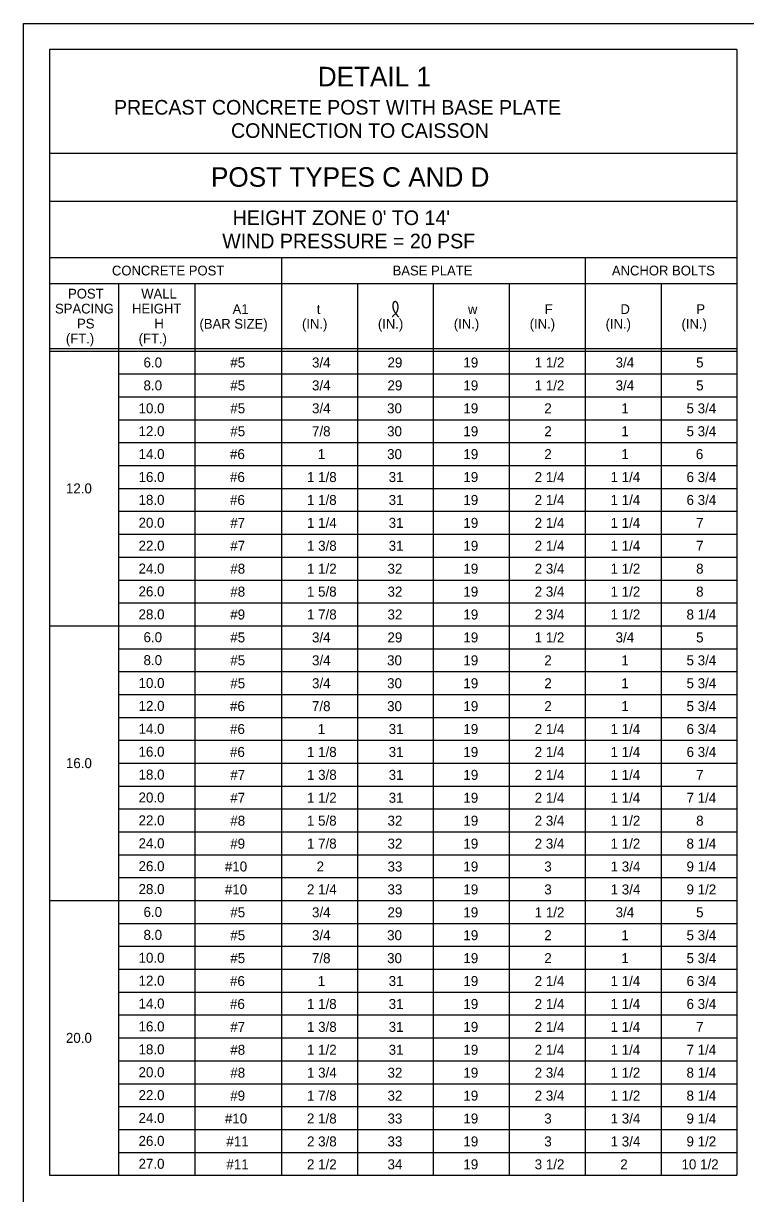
# Model space of a CAD drawing. Extents: x 3351 to 8430, y -3586 to 1457.
# Drawn here: x 6324.3 to 6546.3, y -397.1 to -37.3 of the extents above; entities that cross this region are included whole.
import ezdxf

# ---------------------------------------------------------------- set-up
doc = ezdxf.new("R2010")
doc.units = 0
doc.layers.add('1', color=7, linetype='Continuous')
doc.layers.add('2', color=7, linetype='Continuous')

msp = doc.modelspace()

# ---------------------------------------------------------------- linework, layer by layer
at = {"layer": '1'}
for p, q in [((6332.34, -45.31), (6332.34, -391.5)), ((6543.68, -45.31), (6332.34, -45.31)), ((6543.68, -45.31), (6543.68, -391.5)), ((6543.68, -77.31), (6332.34, -77.31)), ((6332.34, -92.01), (6543.68, -92.01)), ((6332.34, -109.31), (6543.68, -109.31)), ((6332.34, -109.31), (6400.34, -109.31)), ((6403.68, -109.31), (6403.68, -391.5)), ((6497.01, -109.31), (6497.01, -391.5)), ((6332.34, -117.31), (6543.68, -117.31)), ((6353.68, -391.5), (6353.68, -117.31)), ((6377.01, -117.31), (6377.01, -391.5)), ((6427.01, -117.31), (6427.01, -391.5)), ((6450.34, -117.31), (6450.34, -391.5)), ((6473.68, -117.31), (6473.68, -391.5)), ((6520.34, -117.31), (6520.34, -391.5)), ((6332.34, -137.31), (6543.68, -137.31)), ((6332.34, -138.06), (6543.68, -138.06)), ((6390.34, -141.58), (6390.34, -141.58)), ((6415.34, -141.58), (6415.34, -141.58)), ((6438.68, -141.58), (6438.68, -141.58)), ((6462.01, -141.58), (6462.01, -141.58)), ((6485.34, -141.58), (6485.34, -141.58)), ((6508.68, -141.58), (6508.68, -141.58)), ((6532.01, -141.58), (6532.01, -141.58)), ((6353.68, -145.1), (6543.68, -145.1)), ((6353.68, -152.14), (6543.68, -152.14)), ((6353.68, -159.18), (6543.68, -159.18)), ((6353.68, -166.22), (6543.68, -166.22)), ((6353.68, -173.26), (6543.68, -173.26)), ((6353.68, -180.3), (6543.68, -180.3)), ((6353.68, -187.34), (6543.68, -187.34)), ((6353.68, -194.38), (6543.68, -194.38)), ((6353.68, -201.42), (6543.68, -201.42)), ((6353.68, -208.46), (6543.68, -208.46)), ((6353.68, -215.5), (6543.68, -215.5)), ((6332.34, -222.54), (6543.68, -222.54)), ((6390.34, -226.06), (6390.34, -226.06)), ((6415.34, -226.06), (6415.34, -226.06)), ((6438.68, -226.06), (6438.68, -226.06)), ((6462.01, -226.06), (6462.01, -226.06)), ((6485.34, -226.06), (6485.34, -226.06)), ((6508.68, -226.06), (6508.68, -226.06)), ((6532.01, -226.06), (6532.01, -226.06)), ((6353.68, -229.58), (6543.68, -229.58)), ((6353.68, -236.62), (6543.68, -236.62)), ((6353.68, -243.66), (6543.68, -243.66)), ((6353.68, -250.7), (6543.68, -250.7)), ((6353.68, -257.74), (6543.68, -257.74)), ((6353.68, -264.78), (6543.68, -264.78)), ((6353.68, -271.82), (6543.68, -271.82)), ((6353.68, -278.86), (6543.68, -278.86)), ((6353.68, -285.9), (6543.68, -285.9)), ((6353.68, -292.94), (6543.68, -292.94)), ((6353.68, -299.98), (6543.68, -299.98)), ((6332.34, -307.02), (6543.68, -307.02)), ((6390.34, -310.54), (6390.34, -310.54)), ((6415.34, -310.54), (6415.34, -310.54)), ((6438.68, -310.54), (6438.68, -310.54)), ((6462.01, -310.54), (6462.01, -310.54)), ((6485.34, -310.54), (6485.34, -310.54)), ((6508.68, -310.54), (6508.68, -310.54)), ((6532.01, -310.54), (6532.01, -310.54)), ((6353.68, -314.06), (6543.68, -314.06)), ((6353.68, -314.06), (6543.68, -314.06)), ((6353.68, -321.1), (6543.68, -321.1)), ((6353.68, -328.14), (6543.68, -328.14)), ((6353.68, -335.18), (6543.68, -335.18)), ((6353.68, -342.22), (6543.68, -342.22)), ((6353.68, -349.26), (6543.68, -349.26)), ((6353.68, -356.3), (6543.68, -356.3)), ((6353.68, -363.34), (6543.68, -363.34)), ((6353.68, -370.38), (6543.68, -370.38)), ((6353.68, -377.42), (6543.68, -377.42)), ((6353.68, -384.46), (6543.68, -384.46)), ((6332.34, -391.5), (6543.68, -391.5))]:
    msp.add_line(p, q, dxfattribs=at)
msp.add_spline([(6437.73, -127.48), (6437.94, -127.31), (6438.06, -127.18), (6438.26, -126.98), (6438.42, -126.82), (6438.7, -126.61), (6438.9, -126.35), (6439.08, -126.16), (6439.2, -125.93), (6439.3, -125.68), (6439.38, -125.44), (6439.46, -125.21), (6439.49, -125.02), (6439.52, -124.77), (6439.54, -124.55), (6439.52, -124.3), (6439.48, -124.05), (6439.43, -123.81), (6439.37, -123.58), (6439.28, -123.35), (6439.21, -123.22), (6439.11, -123.12), (6439.02, -123.02), (6438.92, -122.94), (6438.81, -122.88), (6438.72, -122.85), (6438.56, -122.85), (6438.46, -122.88), (6438.31, -122.93), (6438.22, -123.01), (6438.16, -123.1), (6438.09, -123.22), (6438.02, -123.33), (6437.98, -123.47), (6437.95, -123.58), (6437.91, -123.82), (6437.89, -123.99), (6437.91, -124.18), (6437.91, -124.38), (6437.95, -124.66), (6437.97, -124.89), (6438.01, -125.06), (6438.08, -125.28), (6438.18, -125.5), (6438.28, -125.7), (6438.37, -125.9), (6438.49, -126.12), (6438.69, -126.3), (6438.81, -126.51), (6438.94, -126.67), (6439.05, -126.85), (6439.2, -127.02), (6439.33, -127.19), (6439.44, -127.3), (6439.55, -127.43), (6439.66, -127.6)], degree=3, dxfattribs=at)
at = {"layer": '2'}
for p, q in [((6324.34, -601.31), (6324.34, -37.31)), ((6324.34, -37.31), (7110.34, -37.31))]:
    msp.add_line(p, q, dxfattribs=at)

# ---------------------------------------------------------------- texts
at = {"layer": '1'}
for s, height, p in [('DETAIL 1', 6, (6414.84, -56.66)), ('PRECAST CONCRETE POST WITH BASE PLATE', 4.5, (6352.19, -65.36)), ('CONNECTION TO CAISSON', 4.5, (6388.17, -72.52)), ('POST TYPES C AND D', 6, (6382.01, -87.54)), ("HEIGHT ZONE 0' TO 14'", 4.5, (6388.66, -99.32)), ('WIND PRESSURE = 20 PSF', 4.5, (6385.47, -106.48)), ('CONCRETE POST', 3, (6351.55, -114.81)), ('BASE PLATE', 3, (6437.84, -114.81)), ('ANCHOR BOLTS', 3, (6505.24, -114.81)), ('POST', 3, (6338.07, -121.91)), ('WALL', 3, (6360.56, -121.91)), ('SPACING', 3, (6334.07, -126.51)), ('HEIGHT', 3, (6357.73, -126.51)), ('A1', 3, (6388.64, -126.67)), ('t', 3, (6414.51, -126.67)), ('w', 3, (6460.99, -126.67)), ('F', 3, (6484.6, -126.67)), ('D', 3, (6507.87, -126.67)), ('P', 3, (6531.2, -126.67)), ('PS', 3, (6340.83, -131.11)), ('H', 3, (6364.61, -131.11)), ('(BAR SIZE)', 3, (6378.47, -131.17)), ('(IN.)', 3, (6409.98, -131.17)), ('(IN.)', 3, (6433.31, -131.17)), ('(IN.)', 3, (6456.65, -131.17)), ('(IN.)', 3, (6479.98, -131.17)), ('(IN.)', 3, (6503.31, -131.17)), ('(IN.)', 3, (6526.65, -131.17)), ('(FT.)', 3, (6337.4, -135.71)), ('(FT.)', 3, (6359.76, -135.71)), ('6.0', 3.07, (6361.26, -143.11)), ('#5', 3.07, (6387.94, -143.11)), ('3/4', 3.07, (6413.06, -143.11)), ('29', 3.07, (6436.26, -143.11)), ('19', 3.07, (6459.59, -143.11)), ('1 1/2', 3.07, (6481.51, -143.11)), ('3/4', 3.07, (6506.39, -143.11)), ('5', 3.07, (6531.14, -143.11)), ('8.0', 3.07, (6361.26, -150.15)), ('#5', 3.07, (6387.94, -150.16)), ('3/4', 3.07, (6413.06, -150.16)), ('29', 3.07, (6436.26, -150.16)), ('19', 3.07, (6459.59, -150.16)), ('1 1/2', 3.07, (6481.51, -150.16)), ('3/4', 3.07, (6506.39, -150.16)), ('5', 3.07, (6531.14, -150.16)), ('10.0', 3.07, (6359.73, -157.19)), ('#5', 3.07, (6387.94, -157.2)), ('3/4', 3.07, (6413.06, -157.2)), ('30', 3.07, (6436.14, -157.2)), ('19', 3.07, (6459.59, -157.2)), ('2', 3.07, (6484.47, -157.2)), ('1', 3.07, (6508.16, -157.2)), ('5 3/4', 3.07, (6528.19, -157.2)), ('12.0', 3.07, (6359.73, -164.23)), ('#5', 3.07, (6387.94, -164.25)), ('7/8', 3.07, (6413.05, -164.25)), ('30', 3.07, (6436.14, -164.25)), ('19', 3.07, (6459.59, -164.25)), ('2', 3.07, (6484.47, -164.25)), ('1', 3.07, (6508.16, -164.25)), ('5 3/4', 3.07, (6528.19, -164.25)), ('14.0', 3.07, (6359.73, -171.27)), ('#6', 3.07, (6387.85, -171.29)), ('1', 3.07, (6414.82, -171.29)), ('30', 3.07, (6436.14, -171.29)), ('19', 3.07, (6459.59, -171.29)), ('2', 3.07, (6484.47, -171.29)), ('1', 3.07, (6508.16, -171.29)), ('6', 3.07, (6531.05, -171.29)), ('16.0', 3.07, (6359.73, -178.31)), ('#6', 3.07, (6387.85, -178.34)), ('1 1/8', 3.07, (6411.51, -178.34)), ('31', 3.07, (6436.62, -178.34)), ('19', 3.07, (6459.59, -178.34)), ('2 1/4', 3.07, (6481.51, -178.34)), ('1 1/4', 3.07, (6504.84, -178.34)), ('6 3/4', 3.07, (6528.19, -178.34)), ('12.0', 3.07, (6337.4, -181.83)), ('18.0', 3.07, (6359.73, -185.35)), ('#6', 3.07, (6387.85, -185.38)), ('1 1/8', 3.07, (6411.51, -185.38)), ('31', 3.07, (6436.62, -185.38)), ('19', 3.07, (6459.59, -185.38)), ('2 1/4', 3.07, (6481.51, -185.38)), ('1 1/4', 3.07, (6504.84, -185.38)), ('6 3/4', 3.07, (6528.19, -185.38)), ('20.0', 3.07, (6359.73, -192.39)), ('#7', 3.07, (6387.94, -192.42)), ('1 1/4', 3.07, (6411.51, -192.42)), ('31', 3.07, (6436.62, -192.42)), ('19', 3.07, (6459.59, -192.42)), ('2 1/4', 3.07, (6481.51, -192.42)), ('1 1/4', 3.07, (6504.84, -192.42)), ('7', 3.07, (6531.14, -192.42)), ('22.0', 3.07, (6359.73, -199.43)), ('#7', 3.07, (6387.94, -199.47)), ('1 3/8', 3.07, (6411.52, -199.47)), ('31', 3.07, (6436.62, -199.47)), ('19', 3.07, (6459.59, -199.47)), ('2 1/4', 3.07, (6481.51, -199.47)), ('1 1/4', 3.07, (6504.84, -199.47)), ('7', 3.07, (6531.14, -199.47)), ('24.0', 3.07, (6359.73, -206.47)), ('#8', 3.07, (6387.94, -206.51)), ('1 1/2', 3.07, (6411.51, -206.51)), ('32', 3.07, (6436.27, -206.51)), ('19', 3.07, (6459.59, -206.51)), ('2 3/4', 3.07, (6481.52, -206.51)), ('1 1/2', 3.07, (6504.84, -206.51)), ('8', 3.07, (6531.14, -206.51)), ('26.0', 3.07, (6359.73, -213.51)), ('#8', 3.07, (6387.94, -213.56)), ('1 5/8', 3.07, (6411.5, -213.56)), ('32', 3.07, (6436.27, -213.56)), ('19', 3.07, (6459.59, -213.56)), ('2 3/4', 3.07, (6481.52, -213.56)), ('1 1/2', 3.07, (6504.84, -213.56)), ('8', 3.07, (6531.14, -213.56)), ('28.0', 3.07, (6359.73, -220.55)), ('#9', 3.07, (6387.92, -220.6)), ('1 7/8', 3.07, (6411.51, -220.6)), ('32', 3.07, (6436.27, -220.6)), ('19', 3.07, (6459.59, -220.6)), ('2 3/4', 3.07, (6481.52, -220.6)), ('1 1/2', 3.07, (6504.84, -220.6)), ('8 1/4', 3.07, (6528.18, -220.6)), ('6.0', 3.07, (6361.26, -227.59)), ('#5', 3.07, (6387.94, -227.65)), ('3/4', 3.07, (6413.06, -227.65)), ('29', 3.07, (6436.26, -227.65)), ('19', 3.07, (6459.59, -227.65)), ('1 1/2', 3.07, (6481.51, -227.65)), ('3/4', 3.07, (6506.39, -227.65)), ('5', 3.07, (6531.14, -227.65)), ('8.0', 3.07, (6361.26, -234.63)), ('#5', 3.07, (6387.94, -234.69)), ('3/4', 3.07, (6413.06, -234.69)), ('30', 3.07, (6436.14, -234.69)), ('19', 3.07, (6459.59, -234.69)), ('2', 3.07, (6484.47, -234.69)), ('1', 3.07, (6508.16, -234.69)), ('5 3/4', 3.07, (6528.19, -234.69)), ('10.0', 3.07, (6359.73, -241.67)), ('#5', 3.07, (6387.94, -241.74)), ('3/4', 3.07, (6413.06, -241.74)), ('30', 3.07, (6436.14, -241.74)), ('19', 3.07, (6459.59, -241.74)), ('2', 3.07, (6484.47, -241.74)), ('1', 3.07, (6508.16, -241.74)), ('5 3/4', 3.07, (6528.19, -241.74)), ('12.0', 3.07, (6359.73, -248.71)), ('#6', 3.07, (6387.85, -248.78)), ('7/8', 3.07, (6413.05, -248.78)), ('30', 3.07, (6436.14, -248.78)), ('19', 3.07, (6459.59, -248.78)), ('2', 3.07, (6484.47, -248.78)), ('1', 3.07, (6508.16, -248.78)), ('5 3/4', 3.07, (6528.19, -248.78)), ('14.0', 3.07, (6359.73, -255.75)), ('#6', 3.07, (6387.85, -255.82)), ('1', 3.07, (6414.82, -255.82)), ('31', 3.07, (6436.62, -255.82)), ('19', 3.07, (6459.59, -255.82)), ('2 1/4', 3.07, (6481.51, -255.82)), ('1 1/4', 3.07, (6504.84, -255.82)), ('6 3/4', 3.07, (6528.19, -255.82)), ('16.0', 3.07, (6359.73, -262.79)), ('#6', 3.07, (6387.85, -262.87)), ('1 1/8', 3.07, (6411.51, -262.87)), ('31', 3.07, (6436.62, -262.87)), ('19', 3.07, (6459.59, -262.87)), ('2 1/4', 3.07, (6481.51, -262.87)), ('1 1/4', 3.07, (6504.84, -262.87)), ('6 3/4', 3.07, (6528.19, -262.87)), ('16.0', 3.07, (6337.4, -266.31)), ('18.0', 3.07, (6359.73, -269.83)), ('#7', 3.07, (6387.94, -269.91)), ('1 3/8', 3.07, (6411.52, -269.91)), ('31', 3.07, (6436.62, -269.91)), ('19', 3.07, (6459.59, -269.91)), ('2 1/4', 3.07, (6481.51, -269.91)), ('1 1/4', 3.07, (6504.84, -269.91)), ('7', 3.07, (6531.14, -269.91)), ('20.0', 3.07, (6359.73, -276.87)), ('#7', 3.07, (6387.94, -276.96)), ('1 1/2', 3.07, (6411.51, -276.96)), ('31', 3.07, (6436.62, -276.96)), ('19', 3.07, (6459.59, -276.96)), ('2 1/4', 3.07, (6481.51, -276.96)), ('1 1/4', 3.07, (6504.84, -276.96)), ('7 1/4', 3.07, (6528.18, -276.96)), ('22.0', 3.07, (6359.73, -283.91)), ('#8', 3.07, (6387.94, -284)), ('1 5/8', 3.07, (6411.5, -284)), ('32', 3.07, (6436.27, -284)), ('19', 3.07, (6459.59, -284)), ('2 3/4', 3.07, (6481.52, -284)), ('1 1/2', 3.07, (6504.84, -284)), ('8', 3.07, (6531.14, -284)), ('24.0', 3.07, (6359.73, -290.95)), ('1 7/8', 3.07, (6411.51, -291.05)), ('2 3/4', 3.07, (6481.52, -291.05)), ('1 1/2', 3.07, (6504.84, -291.05)), ('8 1/4', 3.07, (6528.18, -291.05)), ('#9', 3.07, (6387.92, -291.05)), ('32', 3.07, (6436.27, -291.05)), ('19', 3.07, (6459.59, -291.05)), ('26.0', 3.07, (6359.73, -297.99)), ('#10', 3.07, (6386.27, -298.09)), ('2', 3.07, (6414.47, -298.09)), ('33', 3.07, (6436.27, -298.09)), ('19', 3.07, (6459.59, -298.09)), ('3', 3.07, (6484.47, -298.09)), ('1 3/4', 3.07, (6504.86, -298.09)), ('9 1/4', 3.07, (6528.18, -298.09)), ('28.0', 3.07, (6359.73, -305.03)), ('#10', 3.07, (6386.27, -305.14)), ('2 1/4', 3.07, (6411.51, -305.14)), ('33', 3.07, (6436.27, -305.14)), ('19', 3.07, (6459.59, -305.14)), ('3', 3.07, (6484.47, -305.14)), ('1 3/4', 3.07, (6504.86, -305.14)), ('9 1/2', 3.07, (6528.18, -305.14)), ('6.0', 3.07, (6361.26, -312.07)), ('#5', 3.07, (6387.94, -312.18)), ('3/4', 3.07, (6413.06, -312.18)), ('29', 3.07, (6436.26, -312.18)), ('19', 3.07, (6459.59, -312.18)), ('1 1/2', 3.07, (6481.51, -312.18)), ('3/4', 3.07, (6506.39, -312.18)), ('5', 3.07, (6531.14, -312.18)), ('8.0', 3.07, (6361.26, -319.11)), ('#5', 3.07, (6387.94, -319.22)), ('3/4', 3.07, (6413.06, -319.22)), ('30', 3.07, (6436.14, -319.22)), ('19', 3.07, (6459.59, -319.22)), ('2', 3.07, (6484.47, -319.22)), ('1', 3.07, (6508.16, -319.22)), ('5 3/4', 3.07, (6528.19, -319.22)), ('10.0', 3.07, (6359.73, -326.15)), ('#5', 3.07, (6387.94, -326.27)), ('7/8', 3.07, (6413.05, -326.27)), ('30', 3.07, (6436.14, -326.27)), ('19', 3.07, (6459.59, -326.27)), ('2', 3.07, (6484.47, -326.27)), ('1', 3.07, (6508.16, -326.27)), ('5 3/4', 3.07, (6528.19, -326.27)), ('12.0', 3.07, (6359.73, -333.19)), ('#6', 3.07, (6387.85, -333.31)), ('1', 3.07, (6414.82, -333.31)), ('31', 3.07, (6436.62, -333.31)), ('19', 3.07, (6459.59, -333.31)), ('2 1/4', 3.07, (6481.51, -333.31)), ('1 1/4', 3.07, (6504.84, -333.31)), ('6 3/4', 3.07, (6528.19, -333.31)), ('14.0', 3.07, (6359.73, -340.23)), ('#6', 3.07, (6387.85, -340.36)), ('1 1/8', 3.07, (6411.51, -340.36)), ('31', 3.07, (6436.62, -340.36)), ('19', 3.07, (6459.59, -340.36)), ('2 1/4', 3.07, (6481.51, -340.36)), ('1 1/4', 3.07, (6504.84, -340.36)), ('6 3/4', 3.07, (6528.19, -340.36)), ('16.0', 3.07, (6359.73, -347.27)), ('#7', 3.07, (6387.94, -347.4)), ('1 3/8', 3.07, (6411.52, -347.4)), ('31', 3.07, (6436.62, -347.4)), ('19', 3.07, (6459.59, -347.4)), ('2 1/4', 3.07, (6481.51, -347.4)), ('1 1/4', 3.07, (6504.84, -347.4)), ('7', 3.07, (6531.14, -347.4)), ('20.0', 3.07, (6337.4, -350.79)), ('18.0', 3.07, (6359.73, -354.31)), ('#8', 3.07, (6387.94, -354.45)), ('1 1/2', 3.07, (6411.51, -354.45)), ('31', 3.07, (6436.62, -354.45)), ('19', 3.07, (6459.59, -354.45)), ('2 1/4', 3.07, (6481.51, -354.45)), ('1 1/4', 3.07, (6504.84, -354.45)), ('7 1/4', 3.07, (6528.18, -354.45)), ('20.0', 3.07, (6359.73, -361.35)), ('#8', 3.07, (6387.94, -361.49)), ('1 3/4', 3.07, (6411.52, -361.49)), ('32', 3.07, (6436.27, -361.49)), ('19', 3.07, (6459.59, -361.49)), ('2 3/4', 3.07, (6481.52, -361.49)), ('1 1/2', 3.07, (6504.84, -361.49)), ('8 1/4', 3.07, (6528.18, -361.49)), ('22.0', 3.07, (6359.73, -368.39)), ('#9', 3.07, (6387.92, -368.54)), ('1 7/8', 3.07, (6411.51, -368.54)), ('32', 3.07, (6436.27, -368.54)), ('19', 3.07, (6459.59, -368.54)), ('2 3/4', 3.07, (6481.52, -368.54)), ('1 1/2', 3.07, (6504.84, -368.54)), ('8 1/4', 3.07, (6528.18, -368.54)), ('24.0', 3.07, (6359.73, -375.43)), ('#10', 3.07, (6386.27, -375.58)), ('2 1/8', 3.07, (6411.51, -375.58)), ('33', 3.07, (6436.27, -375.58)), ('19', 3.07, (6459.59, -375.58)), ('3', 3.07, (6484.47, -375.58)), ('1 3/4', 3.07, (6504.86, -375.58)), ('9 1/4', 3.07, (6528.18, -375.58)), ('26.0', 3.07, (6359.73, -382.47)), ('#11', 3.07, (6386.75, -382.63)), ('2 3/8', 3.07, (6411.52, -382.63)), ('33', 3.07, (6436.27, -382.63)), ('19', 3.07, (6459.59, -382.63)), ('3', 3.07, (6484.47, -382.63)), ('1 3/4', 3.07, (6504.86, -382.63)), ('9 1/2', 3.07, (6528.18, -382.63)), ('27.0', 3.07, (6359.73, -389.51)), ('#11', 3.07, (6386.75, -389.67)), ('2 1/2', 3.07, (6411.51, -389.67)), ('34', 3.07, (6436.27, -389.67)), ('19', 3.07, (6459.59, -389.67)), ('3 1/2', 3.07, (6481.51, -389.67)), ('2', 3.07, (6507.81, -389.67)), ('10 1/2', 3.07, (6526.64, -389.67))]:
    msp.add_text(s, height=height, dxfattribs=at).set_placement(p)

doc.saveas('drawing.dxf')
